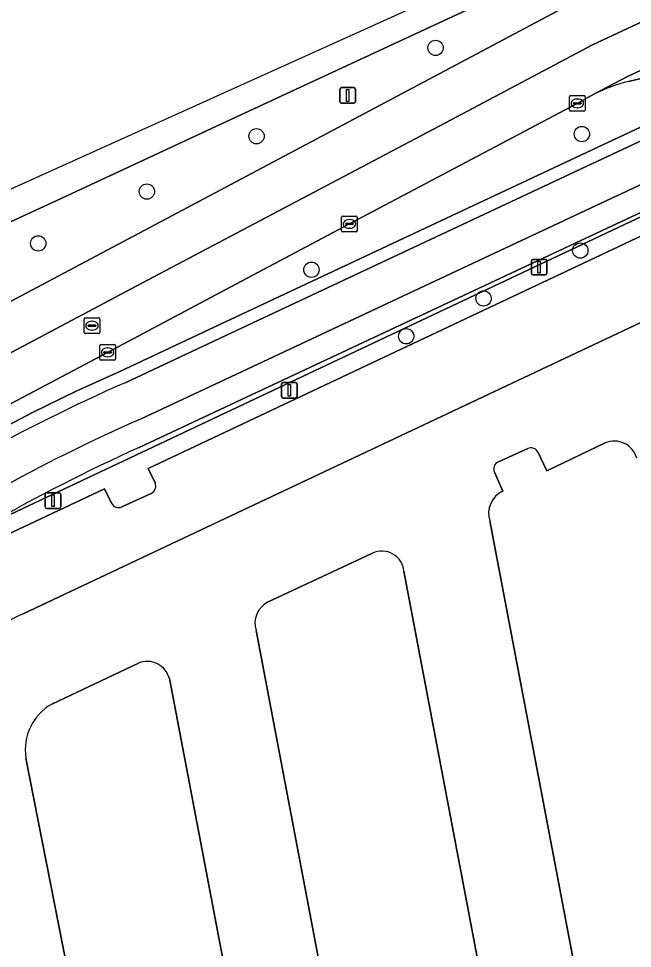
# Model space of a CAD drawing. Extents: x 158086 to 159499, y 382904 to 383981.
# Drawn here: x 158986.5 to 159025.7, y 383823.3 to 383882.6 of the extents above; entities that cross this region are included whole.
import ezdxf

# ---------------------------------------------------------------- set-up
doc = ezdxf.new("R2010")
doc.units = 0
for name, color, linetype in [('IMGEO_Berm_groen', 7, 'Continuous'), ('IMGEO_Boom', 7, 'Continuous'), ('IMGEO_Fietspad_gesloten', 7, 'Continuous'), ('IMGEO_Groenvoorziening', 7, 'Continuous'), ('IMGEO_Haag', 7, 'Continuous'), ('IMGEO_Hek', 7, 'Continuous'), ('IMGEO_Kolk', 7, 'Continuous'), ('IMGEO_Lichtmast', 7, 'Continuous'), ('IMGEO_OVBaan_gesloten', 7, 'Continuous'), ('IMGEO_OVBaan_open', 7, 'Continuous'), ('IMGEO_Parkeervlak_gesloten', 7, 'Continuous'), ('IMGEO_Rijbaan_lokaal_gesloten', 7, 'Continuous'), ('IMGEO_Rijbaan_regionaal_gesloten', 7, 'Continuous'), ('IMGEO_Rioolput', 7, 'Continuous'), ('IMGEO_Voetpad_open', 7, 'Continuous')]:
    doc.layers.add(name, color=color, linetype=linetype)

msp = doc.modelspace()

# ---------------------------------------------------------------- linework, layer by layer
at = {"layer": 'IMGEO_Berm_groen'}
for points in [[(159071.729, 383909.517), (159037.819, 383893.761), (159000, 383876.195), (158988.894, 383871.037), (158984.855, 383869.184), (158981.062, 383867.487), (158981.129, 383867.25), (158969.812, 383862.541), (158968.644, 383862.065), (158971.109, 383856.719), (159000, 383872.051), (159021.532, 383883.477), (159023.324, 383884.327), (159037.874, 383891.086), (159073.292, 383907.518)], [(159022.043, 383873.782), (159038.571, 383881.517), (159038.475, 383881.727), (159025.415, 383878.629)], [(159023.242, 383877.835), (159022.134, 383877.231), (159007.58, 383869.532), (159000, 383865.506), (158992.139, 383861.33), (158975.784, 383852.685), (158972.036, 383850.715), (158970.271, 383849.801), (158966.641, 383848.023)], [(158966.464, 383847.381), (158967.588, 383845.11), (158974.081, 383849.66), (158976.641, 383851.357), (158979.258, 383852.993), (158981.916, 383854.56), (158984.614, 383856.058), (158987.349, 383857.485), (158990.122, 383858.84), (158992.912, 383860.114), (158999.66, 383863.28), (159022.043, 383873.782)]]:
    msp.add_lwpolyline(points, dxfattribs=at)
msp.add_arc((159027.732, 383868.918), 9.984, 103.41861, 116.72533, dxfattribs=at)
at = {"layer": 'IMGEO_Boom'}
for centre in [(159013.085, 383880.777), (159001.649, 383875.135), (159022.431, 383875.273), (158994.643, 383871.598), (158987.705, 383868.29), (159022.329, 383867.83), (159005.159, 383866.608), (159016.151, 383864.773), (159011.209, 383862.355)]:
    msp.add_circle(centre, 0.489, dxfattribs=at)
at = {"layer": 'IMGEO_Fietspad_gesloten'}
for points in [[(159022.337, 383870.25), (159085.279, 383899.716), (159096.273, 383904.861), (159095.182, 383907.173), (159083.53, 383901.745), (159082.295, 383901.165), (159077.132, 383898.741), (159038.904, 383880.789), (159022.382, 383873.058), (159000, 383862.556), (158993.252, 383859.39)], [(158994.274, 383857.09), (159000, 383859.775), (159022.337, 383870.25)]]:
    msp.add_lwpolyline(points, dxfattribs=at)
for centre, radius, start, end in [((159040.641, 383751.945), 117.432, 113.79992, 124.27815), ((159042.438, 383748.218), 119.05, 113.86406, 123.98603)]:
    msp.add_arc(centre, radius, start, end, dxfattribs=at)
at = {"layer": 'IMGEO_Groenvoorziening'}
for points in [[(159233.539, 383948.712), (159174.445, 383935.086), (159165.144, 383932.801), (159155.8, 383930.026), (159146.815, 383926.345), (159086.854, 383898.232), (159044.918, 383878.813), (158984.395, 383850.28), (158983.606, 383849.868), (158981.393, 383848.514), (158980.52, 383847.863), (158979.676, 383847.101), (158978.161, 383845.408), (158976.898, 383843.519), (158975.912, 383841.472), (158975.224, 383839.307), (158974.995, 383838.193), (158974.775, 383835.931), (158974.785, 383834.795), (158975.044, 383832.537), (158978.817, 383814.034), (158977.42, 383812.15), (158984.755, 383806.69)], [(158984.395, 383850.28), (159044.918, 383878.813), (159086.854, 383898.232), (159146.815, 383926.345), (159155.8, 383930.026), (159165.144, 383932.801), (159174.445, 383935.086), (159233.539, 383948.712), (159245.407, 383885.388), (159262.204, 383888.595), (159258.66, 383907.337)], [(159150.254, 383928.254), (159147.981, 383927.232), (159096.98, 383903.363), (159085.468, 383897.975), (159075.837, 383893.416), (159074.569, 383892.879), (159024.009, 383869.245), (159000, 383857.995), (158994.145, 383855.252)], [(159022.382, 383873.058), (159038.904, 383880.789), (159038.571, 383881.517), (159022.043, 383873.782), (158999.66, 383863.28), (158992.912, 383860.114), (158990.122, 383858.84), (158987.349, 383857.485), (158984.614, 383856.058), (158981.916, 383854.56), (158979.258, 383852.993), (158976.641, 383851.357), (158974.081, 383849.66), (158967.588, 383845.11), (158967.702, 383844.879)], [(158993.252, 383859.39), (159000, 383862.556), (159022.382, 383873.058)], [(158995.164, 383852.989), (158994.73, 383853.91), (159000, 383856.396), (159031.919, 383871.453)], [(158984.586, 383849.153), (158991.934, 383852.612), (158992.39, 383851.69)], [(158993.047, 383851.457), (158994.921, 383852.321)]]:
    msp.add_lwpolyline(points, dxfattribs=at)
for centre, radius, start, end in [((159040.641, 383751.945), 117.432, 113.79992, 124.27815), ((159043.754, 383745.923), 120.058, 114.40678, 119.63172), ((158994.713, 383852.775), 0.499, 294.64904, 25.37097), ((158992.838, 383851.911), 0.5, 206.22576, 294.72092)]:
    msp.add_arc(centre, radius, start, end, dxfattribs=at)
at = {"layer": 'IMGEO_Haag'}
msp.add_lwpolyline([(158993.252, 383859.39), (159000, 383862.556), (159022.382, 383873.058), (159038.904, 383880.789), (159038.571, 383881.517), (159022.043, 383873.782), (158999.66, 383863.28), (158992.912, 383860.114), (158990.122, 383858.84), (158987.349, 383857.485), (158984.614, 383856.058), (158981.916, 383854.56), (158979.258, 383852.993), (158976.641, 383851.357), (158974.081, 383849.66), (158967.588, 383845.11), (158967.702, 383844.879)], dxfattribs=at)
msp.add_arc((159040.641, 383751.945), 117.432, 113.79992, 124.27815, dxfattribs=at)
at = {"layer": 'IMGEO_Hek'}
msp.add_lwpolyline([(158984.395, 383850.28), (159044.918, 383878.813), (159086.854, 383898.232)], dxfattribs=at)
at = {"layer": 'IMGEO_Kolk'}
for p, q in [((159021.712, 383877.73), (159022.564, 383877.73)), ((159021.637, 383876.804), (159021.637, 383877.656)), ((159021.896, 383877.224), (159021.896, 383877.236)), ((159022.334, 383877.187), (159021.936, 383877.187)), ((159021.939, 383877.273), (159022.337, 383877.273)), ((159022.125, 383877.51), (159022.15, 383877.51)), ((159022.38, 383877.236), (159022.38, 383877.224)), ((159022.638, 383877.656), (159022.638, 383876.804)), ((159022.564, 383876.73), (159021.712, 383876.73)), ((159022.148, 383876.95), (159022.123, 383876.95)), ((159007.158, 383870.031), (159008.01, 383870.031)), ((159007.083, 383869.105), (159007.083, 383869.957)), ((159007.342, 383869.525), (159007.342, 383869.537)), ((159007.78, 383869.488), (159007.382, 383869.488)), ((159007.385, 383869.574), (159007.783, 383869.574)), ((159007.571, 383869.811), (159007.596, 383869.811)), ((159007.826, 383869.537), (159007.826, 383869.525)), ((159008.084, 383869.957), (159008.084, 383869.105)), ((159008.01, 383869.031), (159007.158, 383869.031)), ((159007.594, 383869.251), (159007.569, 383869.251)), ((158991.642, 383860.902), (158991.642, 383861.754)), ((158991.717, 383861.828), (158992.569, 383861.828)), ((158992.643, 383861.754), (158992.643, 383860.902)), ((158991.901, 383861.322), (158991.901, 383861.334)), ((158992.339, 383861.285), (158991.941, 383861.285)), ((158991.944, 383861.371), (158992.342, 383861.371)), ((158992.13, 383861.608), (158992.155, 383861.608)), ((158992.385, 383861.334), (158992.385, 383861.322)), ((158992.569, 383860.828), (158991.717, 383860.828)), ((158992.153, 383861.048), (158992.128, 383861.048))]:
    msp.add_line(p, q, dxfattribs=at)
for points in [[(159021.712, 383877.73), (159022.564, 383877.73)], [(159021.637, 383876.804), (159021.637, 383877.656)], [(159022.638, 383877.656), (159022.638, 383876.804)], [(159022.564, 383876.73), (159021.712, 383876.73)], [(159007.158, 383870.031), (159008.01, 383870.031)], [(159007.083, 383869.105), (159007.083, 383869.957)], [(159008.084, 383869.957), (159008.084, 383869.105)], [(159008.01, 383869.031), (159007.158, 383869.031)], [(158991.642, 383860.902), (158991.642, 383861.754)], [(158991.717, 383861.828), (158992.569, 383861.828)], [(158992.643, 383861.754), (158992.643, 383860.902)], [(158992.569, 383860.828), (158991.717, 383860.828)]]:
    msp.add_lwpolyline(points, dxfattribs=at)
for centre, radius, start, end in [((159021.714, 383877.654), 0.0765, 91.55205, 178.44795), ((159021.714, 383877.654), 0.0765, 91.55205, 178.44795), ((159022.562, 383877.654), 0.0765, 1.55205, 88.44795), ((159022.562, 383877.654), 0.0765, 1.55205, 88.44795), ((159021.936, 383877.233), 0.0403, 85.87752, 175.75265), ((159021.933, 383877.223), 0.0366, 178.93798, 274.71019), ((159022.337, 383877.23), 0.043, 264.86636, 352.45326), ((159022.341, 383877.235), 0.0386, 1.73085, 96.63898), ((159021.714, 383876.806), 0.0765, 181.55205, 268.44795), ((159021.714, 383876.806), 0.0765, 181.55205, 268.44795), ((159022.562, 383876.806), 0.0765, 271.55205, 358.44795), ((159022.562, 383876.806), 0.0765, 271.55205, 358.44795), ((159007.16, 383869.955), 0.0765, 91.55205, 178.44795), ((159007.16, 383869.955), 0.0765, 91.55205, 178.44795), ((159008.008, 383869.955), 0.0765, 1.55205, 88.44795), ((159008.008, 383869.955), 0.0765, 1.55205, 88.44795), ((159007.382, 383869.534), 0.0403, 85.87752, 175.75265), ((159007.379, 383869.524), 0.0366, 178.93798, 274.71019), ((159007.783, 383869.531), 0.043, 264.86636, 352.45326), ((159007.787, 383869.536), 0.0386, 1.73085, 96.63898), ((159007.16, 383869.107), 0.0765, 181.55205, 268.44795), ((159007.16, 383869.107), 0.0765, 181.55205, 268.44795), ((159008.008, 383869.107), 0.0765, 271.55205, 358.44795), ((159008.008, 383869.107), 0.0765, 271.55205, 358.44795), ((158991.719, 383861.752), 0.0765, 91.55205, 178.44795), ((158991.719, 383861.752), 0.0765, 91.55205, 178.44795), ((158992.567, 383861.752), 0.0765, 1.55205, 88.44795), ((158992.567, 383861.752), 0.0765, 1.55205, 88.44795), ((158991.941, 383861.331), 0.0403, 85.87752, 175.75265), ((158991.938, 383861.321), 0.0366, 178.93798, 274.71019), ((158992.342, 383861.328), 0.043, 264.86636, 352.45326), ((158992.346, 383861.333), 0.0386, 1.73085, 96.63898), ((158991.719, 383860.904), 0.0765, 181.55205, 268.44795), ((158991.719, 383860.904), 0.0765, 181.55205, 268.44795), ((158992.567, 383860.904), 0.0765, 271.55205, 358.44795), ((158992.567, 383860.904), 0.0765, 271.55205, 358.44795)]:
    msp.add_arc(centre, radius, start, end, dxfattribs=at)
for centre, major_axis, ratio, start_param, end_param in [((159022.124, 383877.23), (-0.387, 0.002), 0.722429, 4.712389, 7.853982), ((159022.149, 383877.23), (-0.39, 0.002), 0.717154, 1.570796, 4.712389), ((159007.57, 383869.531), (-0.387, 0.002), 0.722429, 4.712389, 7.853982), ((159007.595, 383869.531), (-0.39, 0.002), 0.717154, 1.570796, 4.712389), ((158992.129, 383861.328), (-0.387, 0.002), 0.722429, 4.712389, 7.853982), ((158992.154, 383861.328), (-0.39, 0.002), 0.717154, 1.570796, 4.712389)]:
    msp.add_ellipse(centre, major_axis=major_axis, ratio=ratio, start_param=start_param, end_param=end_param, dxfattribs=at)
at = {"layer": 'IMGEO_Lichtmast'}
for p, q in [((159006.974, 383877.335), (159006.974, 383878.135)), ((159006.974, 383878.135), (159006.974, 383877.335)), ((159007.074, 383878.235), (159007.864, 383878.235)), ((159007.864, 383878.235), (159007.074, 383878.235)), ((159007.964, 383878.135), (159007.964, 383877.335)), ((159007.964, 383877.335), (159007.964, 383878.135)), ((159007.864, 383877.235), (159007.074, 383877.235)), ((159007.074, 383877.235), (159007.864, 383877.235)), ((159019.203, 383866.37), (159019.203, 383867.17)), ((159019.203, 383867.17), (159019.203, 383866.37)), ((159019.303, 383867.27), (159020.093, 383867.27)), ((159020.093, 383867.27), (159019.303, 383867.27)), ((159020.193, 383867.17), (159020.193, 383866.37)), ((159020.193, 383866.37), (159020.193, 383867.17)), ((159020.093, 383866.27), (159019.303, 383866.27)), ((159019.303, 383866.27), (159020.093, 383866.27)), ((159003.247, 383858.51), (159003.247, 383859.31)), ((159003.247, 383859.31), (159003.247, 383858.51)), ((159003.347, 383859.41), (159004.137, 383859.41)), ((159004.137, 383859.41), (159003.347, 383859.41)), ((159004.237, 383859.31), (159004.237, 383858.51)), ((159004.237, 383858.51), (159004.237, 383859.31)), ((159004.137, 383858.41), (159003.347, 383858.41)), ((159003.347, 383858.41), (159004.137, 383858.41)), ((158988.151, 383851.455), (158988.151, 383852.255)), ((158988.151, 383852.255), (158988.151, 383851.455)), ((158988.251, 383852.355), (158989.041, 383852.355)), ((158989.041, 383852.355), (158988.251, 383852.355)), ((158989.141, 383852.255), (158989.141, 383851.455)), ((158989.141, 383851.455), (158989.141, 383852.255)), ((158989.041, 383851.355), (158988.251, 383851.355)), ((158988.251, 383851.355), (158989.041, 383851.355))]:
    msp.add_line(p, q, dxfattribs=at)
for points in [[(159007.394, 383878.11), (159007.544, 383878.11), (159007.544, 383877.36), (159007.394, 383877.36), (159007.394, 383878.11)], [(159019.623, 383867.145), (159019.773, 383867.145), (159019.773, 383866.395), (159019.623, 383866.395), (159019.623, 383867.145)], [(159003.667, 383859.285), (159003.817, 383859.285), (159003.817, 383858.535), (159003.667, 383858.535), (159003.667, 383859.285)], [(158988.571, 383852.23), (158988.721, 383852.23), (158988.721, 383851.48), (158988.571, 383851.48), (158988.571, 383852.23)]]:
    msp.add_lwpolyline(points, dxfattribs=at)
for centre, start, end in [((159007.074, 383878.135), 90, 180), ((159007.074, 383878.135), 90, 180), ((159007.864, 383878.135), 0, 90), ((159007.864, 383878.135), 360, 90), ((159007.074, 383877.335), 180, 270), ((159007.074, 383877.335), 180, 270), ((159007.864, 383877.335), 270, 0), ((159007.864, 383877.335), 270, 0), ((159019.303, 383867.17), 90, 180), ((159019.303, 383867.17), 90, 180), ((159020.093, 383867.17), 0, 90), ((159020.093, 383867.17), 360, 90), ((159019.303, 383866.37), 180, 270), ((159019.303, 383866.37), 180, 270), ((159020.093, 383866.37), 270, 0), ((159020.093, 383866.37), 270, 0), ((159003.347, 383859.31), 90, 180), ((159003.347, 383859.31), 90, 180), ((159004.137, 383859.31), 0, 90), ((159004.137, 383859.31), 360, 90), ((159003.347, 383858.51), 180, 270), ((159003.347, 383858.51), 180, 270), ((159004.137, 383858.51), 270, 0), ((159004.137, 383858.51), 270, 0), ((158988.251, 383852.255), 90, 180), ((158988.251, 383852.255), 90, 180), ((158989.041, 383852.255), 0, 90), ((158989.041, 383852.255), 360, 90), ((158988.251, 383851.455), 180, 270), ((158988.251, 383851.455), 180, 270), ((158989.041, 383851.455), 270, 0), ((158989.041, 383851.455), 270, 0)]:
    msp.add_arc(centre, 0.1, start, end, dxfattribs=at)
at = {"layer": 'IMGEO_OVBaan_gesloten'}
msp.add_lwpolyline([(158960.604, 383860.334), (158961.249, 383859.05), (158968.644, 383862.065), (158969.812, 383862.541), (158981.129, 383867.25), (158981.062, 383867.487), (158984.855, 383869.184), (158988.894, 383871.037), (159000, 383876.195), (159037.819, 383893.761), (159071.729, 383909.517), (159090.071, 383918.008), (159089.779, 383918.626), (158964.985, 383862.29)], close=True, dxfattribs=at)
at = {"layer": 'IMGEO_OVBaan_open'}
for points in [[(159068.463, 383895.619), (159079.902, 383903.921), (159080.985, 383904.661), (159081.954, 383905.181), (159071.789, 383900.517), (159053.927, 383892.201), (159038.542, 383885.067), (159025.382, 383878.959), (159023.242, 383877.835)], [(159025.415, 383878.629), (159038.475, 383881.727), (159068.463, 383895.619)]]:
    msp.add_lwpolyline(points, dxfattribs=at)
msp.add_arc((159027.732, 383868.918), 9.984, 103.41861, 116.72533, dxfattribs=at)
at = {"layer": 'IMGEO_Parkeervlak_gesloten'}
for points in [[(159031.919, 383871.453), (159000, 383856.396), (158994.73, 383853.91), (158995.164, 383852.989)], [(158986.746, 383844.637), (159000, 383850.887), (159034.051, 383866.945)], [(159018.975, 383855.184), (159017.096, 383854.336)], [(159023.916, 383855.541), (159020.185, 383853.771), (159019.633, 383854.942)], [(159016.846, 383853.675), (159017.388, 383852.465)], [(158992.39, 383851.69), (158991.934, 383852.612), (158984.586, 383849.153)], [(158994.921, 383852.321), (158993.047, 383851.457)], [(159016.545, 383850.558), (159025.171, 383805.2)], [(159009.054, 383848.505), (159002.358, 383845.365)], [(159019.301, 383803.988), (159011.067, 383847.347)], [(159001.619, 383843.566), (159009.502, 383802.061)], [(158994.1, 383841.482), (158988.57, 383838.863)], [(159003.598, 383800.982), (159000, 383819.9), (158996.084, 383840.49)], [(158986.923, 383835.419), (158993.732, 383800.784)]]:
    msp.add_lwpolyline(points, dxfattribs=at)
for centre, radius, start, end in [((159019.18, 383854.726), 0.502, 25.51314, 114.10172), ((159024.505, 383854.191), 1.473, 14.52429, 113.55757), ((159017.302, 383853.88), 0.5, 114.28319, 204.28208), ((158994.713, 383852.775), 0.499, 294.64904, 25.37097), ((159018.036, 383851.039), 1.566, 114.42277, 197.88104), ((158992.838, 383851.911), 0.5, 206.22576, 294.72092), ((159009.655, 383847.221), 1.417, 5.083, 115.09673), ((159003.051, 383844.029), 1.505, 117.4251, 197.91077), ((158990.923, 383835.522), 10.026, 114.62015, 188.88349), ((158994.652, 383840.106), 1.483, 15.01789, 111.85201), ((158990.229, 383835.954), 3.349, 119.69977, 189.18384)]:
    msp.add_arc(centre, radius, start, end, dxfattribs=at)
at = {"layer": 'IMGEO_Rijbaan_lokaal_gesloten'}
for points in [[(159034.051, 383866.945), (159000, 383850.887), (158986.746, 383844.637)], [(159017.096, 383854.336), (159018.975, 383855.184)], [(159019.633, 383854.942), (159020.185, 383853.771), (159023.916, 383855.541)], [(159017.388, 383852.465), (159016.846, 383853.675)], [(159025.171, 383805.2), (159016.545, 383850.558)], [(159002.358, 383845.365), (159009.054, 383848.505)], [(159011.067, 383847.347), (159019.301, 383803.988)], [(159009.502, 383802.061), (159001.619, 383843.566)], [(158988.57, 383838.863), (158994.1, 383841.482)], [(158996.084, 383840.49), (159000, 383819.9), (159003.598, 383800.982)], [(158993.732, 383800.784), (158986.923, 383835.419)]]:
    msp.add_lwpolyline(points, dxfattribs=at)
for centre, radius, start, end in [((159019.18, 383854.726), 0.502, 25.51314, 114.10172), ((159024.505, 383854.191), 1.473, 14.52429, 113.55757), ((159017.302, 383853.88), 0.5, 114.28319, 204.28208), ((159018.036, 383851.039), 1.566, 114.42277, 197.88104), ((159009.655, 383847.221), 1.417, 5.083, 115.09673), ((159003.051, 383844.029), 1.505, 117.4251, 197.91077), ((158990.923, 383835.522), 10.026, 114.62015, 188.88349), ((158994.652, 383840.106), 1.483, 15.01789, 111.85201), ((158990.229, 383835.954), 3.349, 119.69977, 189.18384)]:
    msp.add_arc(centre, radius, start, end, dxfattribs=at)
at = {"layer": 'IMGEO_Rijbaan_regionaal_gesloten'}
msp.add_lwpolyline([(159092.386, 383913.099), (159091.12, 383915.784), (159073.292, 383907.518), (159037.874, 383891.086), (159023.324, 383884.327), (159021.532, 383883.477), (159000, 383872.051), (158971.109, 383856.719), (158970.251, 383856.264), (158967.594, 383854.882), (158964.904, 383853.55), (158964.113, 383853.188), (158965.377, 383850.606), (158977.384, 383856.77), (158995.057, 383866.122), (159014.083, 383876.19), (159023.109, 383880.967), (159034.639, 383886.371), (159074.445, 383904.84)], close=True, dxfattribs=at)
msp.add_lwpolyline([(159074.445, 383904.84), (159034.639, 383886.371), (159023.109, 383880.967), (159014.083, 383876.19), (158995.057, 383866.122), (158977.384, 383856.77), (158965.377, 383850.606), (158966.641, 383848.023), (158970.271, 383849.801), (158972.036, 383850.715), (158975.784, 383852.685), (158992.139, 383861.33), (159000, 383865.506), (159007.58, 383869.532), (159022.134, 383877.231), (159023.242, 383877.835), (159025.382, 383878.959), (159038.542, 383885.067), (159053.927, 383892.201), (159071.789, 383900.517)], dxfattribs=at)
at = {"layer": 'IMGEO_Rioolput'}
for p, q in [((158990.638, 383862.607), (158990.638, 383863.459)), ((158990.713, 383863.533), (158991.565, 383863.533)), ((158991.639, 383863.459), (158991.639, 383862.607)), ((158990.897, 383863.027), (158990.897, 383863.039)), ((158991.335, 383862.99), (158990.937, 383862.99)), ((158990.94, 383863.076), (158991.338, 383863.076)), ((158991.126, 383863.313), (158991.151, 383863.313)), ((158991.381, 383863.039), (158991.381, 383863.027)), ((158991.565, 383862.533), (158990.713, 383862.533)), ((158991.149, 383862.753), (158991.124, 383862.753))]:
    msp.add_line(p, q, dxfattribs=at)
for points in [[(158990.638, 383862.607), (158990.638, 383863.459)], [(158990.713, 383863.533), (158991.565, 383863.533)], [(158991.639, 383863.459), (158991.639, 383862.607)], [(158991.565, 383862.533), (158990.713, 383862.533)]]:
    msp.add_lwpolyline(points, dxfattribs=at)
for centre, radius, start, end in [((158990.715, 383863.457), 0.0765, 91.55205, 178.44795), ((158990.715, 383863.457), 0.0765, 91.55205, 178.44795), ((158991.563, 383863.457), 0.0765, 1.55205, 88.44795), ((158991.563, 383863.457), 0.0765, 1.55205, 88.44795), ((158990.937, 383863.036), 0.0403, 85.87752, 175.75265), ((158990.934, 383863.026), 0.0366, 178.93798, 274.71019), ((158991.338, 383863.033), 0.043, 264.86636, 352.45326), ((158991.342, 383863.038), 0.0386, 1.73085, 96.63898), ((158990.715, 383862.609), 0.0765, 181.55205, 268.44795), ((158990.715, 383862.609), 0.0765, 181.55205, 268.44795), ((158991.563, 383862.609), 0.0765, 271.55205, 358.44795), ((158991.563, 383862.609), 0.0765, 271.55205, 358.44795)]:
    msp.add_arc(centre, radius, start, end, dxfattribs=at)
for centre, major_axis, ratio, start_param, end_param in [((158991.125, 383863.033), (-0.387, 0.002), 0.722429, 4.712389, 7.853982), ((158991.15, 383863.033), (-0.39, 0.002), 0.717154, 1.570796, 4.712389)]:
    msp.add_ellipse(centre, major_axis=major_axis, ratio=ratio, start_param=start_param, end_param=end_param, dxfattribs=at)
at = {"layer": 'IMGEO_Voetpad_open'}
msp.add_lwpolyline([(158994.145, 383855.252), (159000, 383857.995), (159024.009, 383869.245), (159074.569, 383892.879), (159075.837, 383893.416), (159085.468, 383897.975), (159096.98, 383903.363), (159096.273, 383904.861), (159085.279, 383899.716), (159022.337, 383870.25), (159000, 383859.775), (158994.274, 383857.09)], dxfattribs=at)
for centre, radius, start, end in [((159042.438, 383748.218), 119.05, 113.86406, 123.98603), ((159043.754, 383745.923), 120.058, 114.40678, 119.63172)]:
    msp.add_arc(centre, radius, start, end, dxfattribs=at)

doc.saveas('drawing.dxf')
